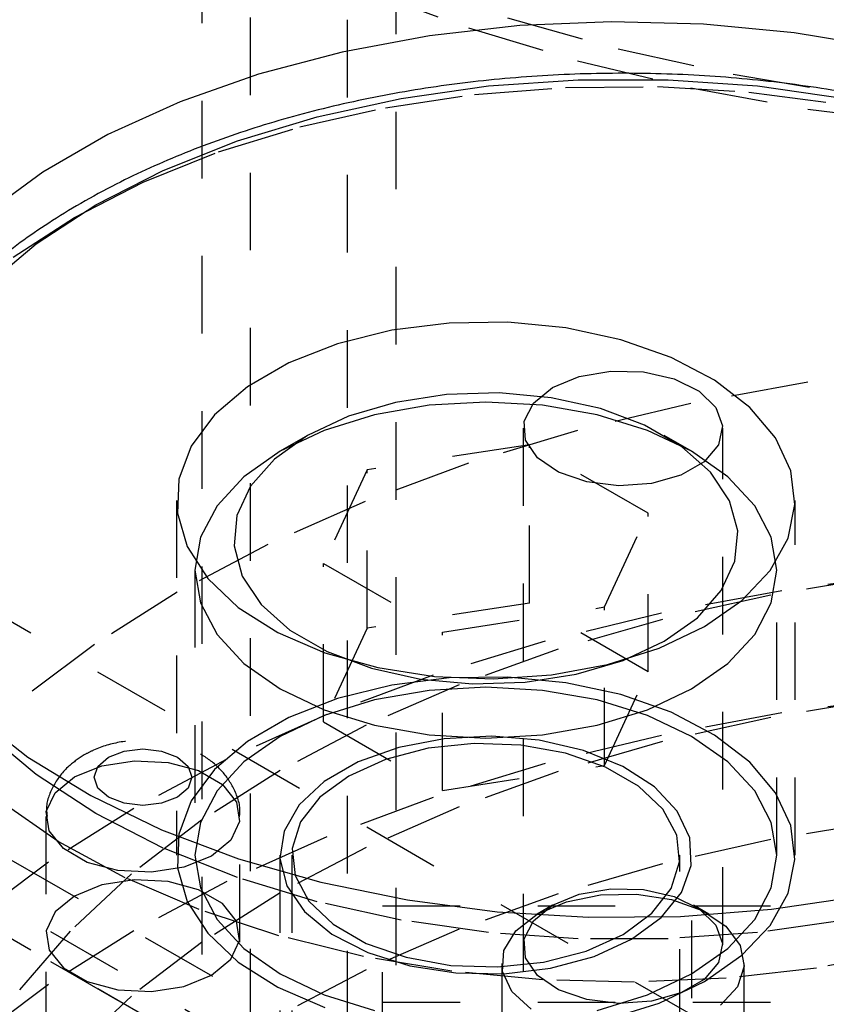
# Model space of a CAD drawing. Header units: inches. Extents: x 1907 to 2452, y -210 to -54.
# Tile 517 of 656: x 2006.21 to 2007.25, y -193.57 to -192.3. Entities that reach past the tile are written whole.
import ezdxf

# ---------------------------------------------------------------- set-up
doc = ezdxf.new("R2010")
doc.units = ezdxf.units.IN
doc.header["$LTSCALE"] = 0.5
doc.header["$MEASUREMENT"] = 0
doc.linetypes.add('HIDDEN', pattern=[0.225, 0.15, -0.075])
doc.layers.add('SID-M-H', color=4, linetype='HIDDEN')
doc.layers.add('SID-M-S', color=105, linetype='Continuous')

msp = doc.modelspace()

# ---------------------------------------------------------------- linework, layer by layer
at = {"layer": 'SID-M-H'}
for p, q in [((2007.77863, -193.98848), (1992.04551, -184.90594)), ((2015.11487, -198.53046), (1991.78034, -185.05973)), ((1992.04203, -185.27355), (2007.07501, -193.95191)), ((1992.04203, -185.31213), (2007.07501, -193.99048)), ((2007.77863, -194.39675), (1992.04551, -185.31421)), ((2006.69024, -189.8165), (2006.69024, -194.71293)), ((2006.44024, -191.40242), (2006.44024, -195.8097)), ((2006.50274, -191.6951), (2006.50274, -195.11087)), ((2006.62774, -191.69801), (2006.62774, -195.10924)), ((2006.65064, -192.25953), (2006.78399, -192.30857)), ((2006.83436, -192.2953), (2006.9769, -192.33541)), ((2006.78399, -192.30857), (2006.92425, -192.35072)), ((2006.9769, -192.33541), (2007.12503, -192.36809)), ((2006.92425, -192.35072), (2007.07033, -192.38566)), ((2007.12503, -192.36809), (2007.24029, -192.38775)), ((2006.79168, -192.39431), (2006.90911, -192.38521)), ((2006.90911, -192.38521), (2007.02758, -192.3842)), ((2007.02758, -192.3842), (2007.14542, -192.39128)), ((2007.07033, -192.38566), (2007.22114, -192.4131)), ((2007.14542, -192.39128), (2007.26099, -192.40636)), ((2006.67694, -192.41135), (2006.79168, -192.39431)), ((2006.5665, -192.43612), (2006.67694, -192.41135)), ((2007.22114, -192.4131), (2007.37551, -192.43286)), ((2006.4619, -192.46825), (2006.5665, -192.43612)), ((2006.36463, -192.5073), (2006.4619, -192.46825)), ((2006.27603, -192.55271), (2006.36463, -192.5073)), ((2006.19736, -192.60385), (2006.27603, -192.55271)), ((2006.75905, -192.6889), (2006.68502, -192.6982)), ((2006.83479, -192.68786), (2006.75905, -192.6889)), ((2006.9095, -192.69511), (2006.83479, -192.68786)), ((2006.98048, -192.7104), (2006.9095, -192.69511)), ((2006.68502, -192.6982), (2006.61538, -192.71541)), ((2006.61538, -192.71541), (2006.55264, -192.73993)), ((2007.04517, -192.73316), (2006.98048, -192.7104)), ((2007.10123, -192.76258), (2007.04517, -192.73316)), ((2006.55264, -192.73993), (2006.49907, -192.77085)), ((2007.37551, -192.74526), (2007.22114, -192.76502)), ((2006.89227, -192.77199), (2006.9267, -192.7578)), ((2006.9267, -192.7578), (2006.96724, -192.75084)), ((2006.96724, -192.75084), (2007.00951, -192.75184)), ((2007.00951, -192.75184), (2007.04892, -192.76072)), ((2006.49907, -192.77085), (2006.45661, -192.80707)), ((2006.86769, -192.79187), (2006.89227, -192.77199)), ((2007.04892, -192.76072), (2007.08119, -192.7765)), ((2007.22114, -192.76502), (2007.07033, -192.79247)), ((2007.14663, -192.79759), (2007.10123, -192.76258)), ((2006.75552, -192.78101), (2006.68989, -192.79116)), ((2006.82337, -192.77895), (2006.75552, -192.78101)), ((2006.89048, -192.78509), (2006.82337, -192.77895)), ((2006.95391, -192.79914), (2006.89048, -192.78509)), ((2007.08119, -192.7765), (2007.10285, -192.79748)), ((2006.68989, -192.79116), (2006.62935, -192.80896)), ((2006.7332, -192.79482), (2006.66286, -192.80714)), ((2006.80636, -192.79066), (2006.7332, -192.79482)), ((2006.87952, -192.79482), (2006.80636, -192.79066)), ((2006.85562, -192.81527), (2006.86769, -192.79187)), ((2006.94987, -192.80714), (2006.87952, -192.79482)), ((2007.07033, -192.79247), (2006.92425, -192.8274)), ((2007.10285, -192.79748), (2007.11153, -192.82138)), ((2007.17974, -192.83693), (2007.14663, -192.79759)), ((2006.45661, -192.80707), (2006.42678, -192.84727)), ((2006.62935, -192.80896), (2006.57655, -192.83365)), ((2006.66286, -192.80714), (2006.59802, -192.82714)), ((2007.0147, -192.82714), (2006.94987, -192.80714)), ((2007.01089, -192.82051), (2006.95391, -192.79914)), ((2006.85737, -192.83967), (2006.85562, -192.81527)), ((2007.05893, -192.84824), (2007.01089, -192.82051)), ((2007.11153, -192.82138), (2007.1063, -192.84561)), ((2006.57655, -192.83365), (2006.53379, -192.86413)), ((2006.57651, -192.83367), (2006.54115, -192.85409)), ((2006.59802, -192.82714), (2006.5412, -192.85406)), ((2006.92425, -192.8274), (2006.78399, -192.86955)), ((2006.85464, -192.82445), (2006.85464, -193.68998)), ((2007.07153, -192.85406), (2007.0147, -192.82714)), ((2007.07157, -192.85409), (2007.03621, -192.83367)), ((2007.11164, -193.68998), (2007.11164, -192.82445)), ((2006.42678, -192.84727), (2006.41068, -192.89001)), ((2006.8624, -192.84559), (2006.65327, -192.87794)), ((2006.87275, -192.86242), (2006.85737, -192.83967)), ((2007.01549, -192.93397), (2006.8624, -192.84559)), ((2006.8624, -193.04972), (2006.8624, -192.84559)), ((2007.09594, -192.88114), (2007.05893, -192.84824)), ((2007.1063, -192.84561), (2007.08772, -192.86755)), ((2007.19934, -192.87917), (2007.17974, -192.83693)), ((2006.5412, -192.85406), (2006.49456, -192.88687)), ((2007.11816, -192.88687), (2007.07153, -192.85406)), ((2006.53379, -192.86413), (2006.50295, -192.89908)), ((2006.78399, -192.86955), (2006.65064, -192.91859)), ((2006.90009, -192.88105), (2006.87275, -192.86242)), ((2007.08772, -192.86755), (2007.05781, -192.88482)), ((2006.49456, -192.88687), (2006.45991, -192.9243)), ((2006.65327, -192.87794), (2006.59723, -192.99866)), ((2006.65327, -193.08207), (2006.65327, -192.87794)), ((2006.93643, -192.89355), (2006.90009, -192.88105)), ((2007.05781, -192.88482), (2007.0198, -192.89555)), ((2007.12029, -192.91775), (2007.09594, -192.88114)), ((2007.15282, -192.9243), (2007.11816, -192.88687)), ((2007.20475, -192.9228), (2007.19934, -192.87917)), ((2006.41068, -192.89001), (2006.40888, -192.93373)), ((2006.50295, -192.89908), (2006.48536, -192.93696)), ((2006.97783, -192.89857), (2006.93643, -192.89355)), ((2007.0198, -192.89555), (2006.97783, -192.89857)), ((2006.40786, -192.91732), (2006.40786, -193.37458)), ((2006.45991, -192.9243), (2006.43857, -192.96491)), ((2006.65064, -192.91859), (2006.52519, -192.97416)), ((2007.13092, -192.95649), (2007.12029, -192.91775)), ((2007.17416, -192.96491), (2007.15282, -192.9243)), ((2007.19575, -192.96622), (2007.20475, -192.9228)), ((2007.20486, -193.37458), (2007.20486, -192.91732)), ((2006.40888, -192.93373), (2006.42144, -192.97686)), ((2006.48536, -192.93696), (2006.48181, -192.97613)), ((2006.95945, -193.05469), (2007.01549, -192.93397)), ((2007.01549, -193.1381), (2007.01549, -192.93397)), ((2007.12736, -192.99566), (2007.13092, -192.95649)), ((2006.52519, -192.97416), (2006.40861, -193.03583)), ((2006.43857, -192.96491), (2006.43136, -193.00714)), ((2007.17269, -193.00788), (2007.19575, -192.96622)), ((2007.18136, -193.00714), (2007.17416, -192.96491)), ((2006.42144, -192.97686), (2006.44792, -193.01784)), ((2006.48181, -192.97613), (2006.49244, -193.01487)), ((2006.59723, -192.99866), (2006.75033, -193.08704)), ((2006.59723, -193.2028), (2006.59723, -192.99866)), ((2007.10978, -193.03355), (2007.12736, -192.99566)), ((2006.43136, -193.00714), (2006.43136, -193.37458)), ((2006.43136, -193.00714), (2006.43857, -193.04937)), ((2007.13638, -193.04627), (2007.17269, -193.00788)), ((2007.17416, -193.04937), (2007.18136, -193.00714)), ((2007.18136, -193.37458), (2007.18136, -193.00714)), ((2007.34621, -193.01267), (2007.1876, -193.03371)), ((2006.44792, -193.01784), (2006.48735, -193.05519)), ((2006.49244, -193.01487), (2006.51678, -193.05149)), ((2007.3182, -193.01563), (2007.17383, -193.03934)), ((2006.40861, -193.03583), (2006.30179, -193.10313)), ((2007.1876, -193.03371), (2007.0327, -193.06256)), ((2007.17383, -193.03934), (2007.03387, -193.07064)), ((2007.07893, -193.0685), (2007.10978, -193.03355)), ((2006.43857, -193.04937), (2006.45991, -193.08999)), ((2006.51678, -193.05149), (2006.55379, -193.08439)), ((2006.8624, -193.04972), (2006.65327, -193.08207)), ((2007.01549, -193.1381), (2006.8624, -193.04972)), ((2007.08814, -193.07999), (2007.13638, -193.04627)), ((2007.15282, -193.08999), (2007.17416, -193.04937)), ((2006.48735, -193.05519), (2006.53831, -193.08755)), ((2006.75033, -193.08704), (2006.95945, -193.05469)), ((2007.0327, -193.06256), (2006.88267, -193.09898)), ((2006.95945, -193.25883), (2006.95945, -193.05469)), ((2007.03387, -193.07064), (2006.89951, -193.10926)), ((2007.03617, -193.09898), (2007.07893, -193.0685)), ((2006.45991, -193.08999), (2006.49456, -193.12741)), ((2006.53831, -193.08755), (2006.59896, -193.11376)), ((2006.55379, -193.08439), (2006.60183, -193.11212)), ((2006.65327, -193.08207), (2006.59723, -193.2028)), ((2006.75033, -193.29118), (2006.75033, -193.08704)), ((2007.02972, -193.10784), (2007.08814, -193.07999)), ((2007.11816, -193.12741), (2007.15282, -193.08999)), ((2006.88267, -193.09898), (2006.73863, -193.14271)), ((2006.98337, -193.12366), (2007.03617, -193.09898)), ((2006.30179, -193.10313), (2006.20553, -193.17555)), ((2006.59896, -193.11376), (2006.6671, -193.13287)), ((2006.60183, -193.11212), (2006.65881, -193.13348)), ((2006.89951, -193.10926), (2006.7719, -193.15488)), ((2006.96323, -193.1288), (2007.02972, -193.10784)), ((2006.49456, -193.12741), (2006.5412, -193.16022)), ((2006.92283, -193.14147), (2006.98337, -193.12366)), ((2007.07153, -193.16022), (2007.11816, -193.12741)), ((2006.65881, -193.13348), (2006.72225, -193.14754)), ((2006.6671, -193.13287), (2006.74028, -193.14419)), ((2006.89107, -193.14211), (2006.96323, -193.1288)), ((2006.95945, -193.25883), (2007.01549, -193.1381)), ((2006.73863, -193.14271), (2006.60162, -193.19343)), ((2006.75905, -193.14616), (2006.68502, -193.15546)), ((2006.72225, -193.14754), (2006.78935, -193.15368)), ((2006.74028, -193.14419), (2006.81584, -193.14731)), ((2006.83479, -193.14512), (2006.75905, -193.14616)), ((2006.78935, -193.15368), (2006.8572, -193.15162)), ((2006.81584, -193.14731), (2006.89107, -193.14211)), ((2006.9095, -193.15237), (2006.83479, -193.14512)), ((2006.8572, -193.15162), (2006.92283, -193.14147)), ((2006.98048, -193.16766), (2006.9095, -193.15237)), ((2006.5412, -193.16022), (2006.59802, -193.18714)), ((2006.68502, -193.15546), (2006.61538, -193.17268)), ((2006.7719, -193.15488), (2006.65212, -193.20709)), ((2006.7332, -193.16226), (2006.66286, -193.17458)), ((2006.80636, -193.1581), (2006.7332, -193.16226)), ((2006.87952, -193.16226), (2006.80636, -193.1581)), ((2006.94987, -193.17458), (2006.87952, -193.16226)), ((2007.0147, -193.18714), (2007.07153, -193.16022)), ((2006.61538, -193.17268), (2006.55264, -193.19719)), ((2006.66286, -193.17458), (2006.59802, -193.19459)), ((2007.0147, -193.19459), (2006.94987, -193.17458)), ((2007.04517, -193.19042), (2006.98048, -193.16766)), ((2007.3182, -193.17322), (2007.17383, -193.19693)), ((2007.34621, -193.17026), (2007.1876, -193.19131)), ((2006.59802, -193.18714), (2006.66286, -193.20715)), ((2006.94987, -193.20715), (2007.0147, -193.18714)), ((2007.1876, -193.19131), (2007.0327, -193.22015)), ((2007.10123, -193.21984), (2007.04517, -193.19042)), ((2006.60162, -193.19343), (2006.47268, -193.25076)), ((2006.55264, -193.19719), (2006.49907, -193.22811)), ((2006.59802, -193.19459), (2006.5412, -193.22151)), ((2006.59723, -193.2028), (2006.75033, -193.29118)), ((2007.07153, -193.22151), (2007.0147, -193.19459)), ((2007.17383, -193.19693), (2007.03387, -193.22823)), ((2006.22695, -193.27077), (2006.16105, -193.21566)), ((2006.65212, -193.20709), (2006.5412, -193.26547)), ((2006.66286, -193.20715), (2006.7332, -193.21946)), ((2006.87952, -193.21946), (2006.94987, -193.20715)), ((2006.49907, -193.22811), (2006.45661, -193.26433)), ((2006.5412, -193.22151), (2006.49456, -193.25431)), ((2006.75267, -193.22448), (2006.69416, -193.23567)), ((2006.7332, -193.21946), (2006.80636, -193.22362)), ((2006.81408, -193.22138), (2006.75267, -193.22448)), ((2006.80636, -193.22362), (2006.87952, -193.21946)), ((2006.87508, -193.22654), (2006.81408, -193.22138)), ((2006.93237, -193.23968), (2006.87508, -193.22654)), ((2007.0327, -193.22015), (2006.88267, -193.25657)), ((2007.03387, -193.22823), (2006.89951, -193.26685)), ((2007.11816, -193.25431), (2007.07153, -193.22151)), ((2007.14663, -193.25485), (2007.10123, -193.21984)), ((2006.31987, -193.24837), (2006.34031, -193.24048)), ((2006.34031, -193.24048), (2006.36442, -193.23772)), ((2006.36442, -193.23772), (2006.38853, -193.24048)), ((2006.38853, -193.24048), (2006.40897, -193.24837)), ((2006.69416, -193.23567), (2006.64169, -193.25436)), ((2006.73199, -193.2368), (2006.67703, -193.25108)), ((2006.79127, -193.23053), (2006.73199, -193.2368)), ((2006.85143, -193.23263), (2006.79127, -193.23053)), ((2006.90896, -193.24298), (2006.85143, -193.23263)), ((2006.98286, -193.26009), (2006.93237, -193.23968)), ((2006.30622, -193.26017), (2006.31987, -193.24837)), ((2006.31159, -193.25931), (2006.35353, -193.25282)), ((2006.47268, -193.25076), (2006.35275, -193.31427)), ((2006.35353, -193.25282), (2006.39677, -193.25501)), ((2006.39677, -193.25501), (2006.43612, -193.2656)), ((2006.40897, -193.24837), (2006.42262, -193.26017)), ((2006.49456, -193.25431), (2006.45991, -193.29174)), ((2006.64169, -193.25436), (2006.5981, -193.27952)), ((2006.67703, -193.25108), (2006.62958, -193.27253)), ((2006.96054, -193.26098), (2006.90896, -193.24298)), ((2007.15282, -193.29174), (2007.11816, -193.25431)), ((2007.17974, -193.29419), (2007.14663, -193.25485)), ((2006.27603, -193.27369), (2006.31159, -193.25931)), ((2006.30142, -193.27409), (2006.30622, -193.26017)), ((2006.42262, -193.26017), (2006.42742, -193.27409)), ((2006.45661, -193.26433), (2006.42678, -193.30454)), ((2006.43612, -193.2656), (2006.46681, -193.28332)), ((2006.5412, -193.26547), (2006.44008, -193.3295)), ((2006.88267, -193.25657), (2006.73863, -193.3003)), ((2006.75033, -193.29118), (2006.95945, -193.25883)), ((2006.89951, -193.26685), (2006.7719, -193.31247)), ((2007.00316, -193.28558), (2006.96054, -193.26098)), ((2007.02385, -193.28667), (2006.98286, -193.26009)), ((2006.30387, -193.3209), (2006.22695, -193.27077)), ((2006.25113, -193.29421), (2006.27603, -193.27369)), ((2006.30622, -193.288), (2006.30142, -193.27409)), ((2006.42742, -193.27409), (2006.42262, -193.288)), ((2006.5981, -193.27952), (2006.56574, -193.30981)), ((2006.62958, -193.27253), (2006.59242, -193.29992)), ((2006.31987, -193.2998), (2006.30622, -193.288)), ((2006.42262, -193.288), (2006.40897, -193.2998)), ((2006.45991, -193.29174), (2006.43857, -193.33235)), ((2006.46681, -193.28332), (2006.48516, -193.30603)), ((2007.03434, -193.31535), (2007.00316, -193.28558)), ((2007.0531, -193.318), (2007.02385, -193.28667)), ((2007.17416, -193.33235), (2007.15282, -193.29174)), ((2006.25539, -193.35684), (2006.17938, -193.30437)), ((2006.2399, -193.31842), (2006.25113, -193.29421)), ((2006.34031, -193.30769), (2006.31987, -193.2998)), ((2006.40897, -193.2998), (2006.38853, -193.30769)), ((2006.42678, -193.30454), (2006.41068, -193.34727)), ((2006.59242, -193.29992), (2006.56768, -193.33165)), ((2006.73863, -193.3003), (2006.60162, -193.35102)), ((2007.19934, -193.33644), (2007.17974, -193.29419)), ((2006.24368, -193.34339), (2006.2399, -193.31842)), ((2006.35275, -193.31427), (2006.24273, -193.38351)), ((2006.36442, -193.31045), (2006.34031, -193.30769)), ((2006.38853, -193.30769), (2006.36442, -193.31045)), ((2006.48516, -193.30603), (2006.48894, -193.331)), ((2006.56574, -193.30981), (2006.54635, -193.34359)), ((2006.7719, -193.31247), (2006.65212, -193.36469)), ((2007.05227, -193.34857), (2007.03434, -193.31535)), ((2007.06906, -193.35237), (2007.0531, -193.318)), ((2006.23942, -193.32471), (2006.23942, -193.88649)), ((2006.3907, -193.36531), (2006.30387, -193.3209)), ((2006.44008, -193.3295), (2006.34962, -193.39865)), ((2006.48894, -193.331), (2006.47771, -193.35521)), ((2006.48942, -193.88649), (2006.48942, -193.32471)), ((2007.3182, -193.33081), (2007.17383, -193.35452)), ((2006.26203, -193.3661), (2006.24368, -193.34339)), ((2006.43857, -193.33235), (2006.43136, -193.37458)), ((2006.54635, -193.34359), (2006.54097, -193.37904)), ((2006.56768, -193.33165), (2006.55682, -193.36587)), ((2007.18136, -193.37458), (2007.17416, -193.33235)), ((2007.20475, -193.38006), (2007.19934, -193.33644)), ((2006.41068, -193.34727), (2006.40888, -193.391)), ((2006.47771, -193.35521), (2006.45281, -193.37574)), ((2006.60162, -193.35102), (2006.47268, -193.40835)), ((2007.17383, -193.35452), (2007.03387, -193.38582)), ((2007.05591, -193.3833), (2007.05227, -193.34857)), ((2007.07085, -193.38794), (2007.06906, -193.35237)), ((2006.34161, -193.40375), (2006.25539, -193.35684)), ((2006.29272, -193.38382), (2006.26203, -193.3661)), ((2006.48617, -193.40335), (2006.3907, -193.36531)), ((2006.65212, -193.36469), (2006.5412, -193.42306)), ((2006.55682, -193.36587), (2006.56046, -193.4006)), ((2006.45281, -193.37574), (2006.41725, -193.39011)), ((2006.43136, -193.37458), (2006.43857, -193.41682)), ((2006.54086, -193.37458), (2006.54086, -194.95867)), ((2006.54097, -193.37904), (2006.54991, -193.41425)), ((2006.55636, -193.37458), (2006.55636, -194.39558)), ((2007.05636, -194.39558), (2007.05636, -193.37458)), ((2007.07186, -194.95867), (2007.07186, -193.37458)), ((2007.17416, -193.41682), (2007.18136, -193.37458)), ((2007.19575, -193.42349), (2007.20475, -193.38006)), ((2006.24273, -193.38351), (2006.14342, -193.45794)), ((2006.33207, -193.39441), (2006.29272, -193.38382)), ((2006.37531, -193.3966), (2006.33207, -193.39441)), ((2006.41725, -193.39011), (2006.37531, -193.3966)), ((2006.40888, -193.391), (2006.42144, -193.43413)), ((2007.03387, -193.38582), (2006.89951, -193.42445)), ((2007.04504, -193.41752), (2007.05591, -193.3833)), ((2007.05839, -193.42279), (2007.07085, -193.38794)), ((2006.34962, -193.39865), (2006.27061, -193.47232)), ((2006.35353, -193.40633), (2006.31159, -193.41282)), ((2006.43684, -193.44445), (2006.34161, -193.40375)), ((2006.39677, -193.40852), (2006.35353, -193.40633)), ((2006.58888, -193.43447), (2006.48617, -193.40335)), ((2006.56046, -193.4006), (2006.57839, -193.43382)), ((2006.31159, -193.41282), (2006.27603, -193.4272)), ((2006.47268, -193.40835), (2006.35275, -193.47187)), ((2006.43612, -193.41911), (2006.39677, -193.40852)), ((2006.46681, -193.43683), (2006.43612, -193.41911)), ((2006.43857, -193.41682), (2006.45991, -193.45743)), ((2006.54991, -193.41425), (2006.57267, -193.44733)), ((2006.9267, -193.42492), (2006.96724, -193.41795)), ((2006.96724, -193.41795), (2007.00951, -193.41896)), ((2007.00951, -193.41896), (2007.04892, -193.42784)), ((2007.02031, -193.44925), (2007.04504, -193.41752)), ((2007.15282, -193.45743), (2007.17416, -193.41682)), ((2006.27603, -193.4272), (2006.25113, -193.44772)), ((2006.5412, -193.42306), (2006.44008, -193.4871)), ((2006.89951, -193.42445), (2006.7719, -193.47006)), ((2006.89227, -193.43911), (2006.9267, -193.42492)), ((2006.91013, -193.43447), (2006.95409, -193.42559)), ((2006.95409, -193.42559), (2007.00063, -193.42459)), ((2007.00063, -193.42459), (2007.04562, -193.43155)), ((2007.03233, -193.45505), (2007.05839, -193.42279)), ((2007.04562, -193.43155), (2007.08506, -193.44585)), ((2007.04892, -193.42784), (2007.08119, -193.44362)), ((2007.17269, -193.46514), (2007.19575, -193.42349)), ((2006.42144, -193.43413), (2006.44792, -193.4751)), ((2006.53974, -193.47835), (2006.43684, -193.44445)), ((2006.48516, -193.45954), (2006.46681, -193.43683)), ((2006.57839, -193.43382), (2006.60957, -193.46359)), ((2006.69735, -193.45822), (2006.58888, -193.43447)), ((2006.67314, -194.22514), (2006.67314, -193.44002)), ((2006.67314, -193.44002), (2007.29314, -193.44002)), ((2006.86769, -193.45898), (2006.89227, -193.43911)), ((2006.89226, -193.43912), (2006.87263, -193.45045)), ((2006.87265, -193.45044), (2006.91013, -193.43447)), ((2007.09364, -193.45045), (2007.07402, -193.43912)), ((2007.08119, -193.44362), (2007.10285, -193.4646)), ((2006.25113, -193.44772), (2006.2399, -193.47193)), ((2006.45991, -193.45743), (2006.49456, -193.49486)), ((2006.57267, -193.44733), (2006.60803, -193.47648)), ((2006.845, -193.47207), (2006.87265, -193.45044)), ((2006.98314, -193.47664), (2007.02031, -193.44925)), ((2006.9941, -193.48296), (2007.03233, -193.45505)), ((2007.08506, -193.44585), (2007.11544, -193.46623)), ((2007.11816, -193.49486), (2007.15282, -193.45743)), ((2006.48894, -193.48451), (2006.48516, -193.45954)), ((2006.60957, -193.46359), (2006.65218, -193.48819)), ((2006.7719, -193.47006), (2006.65212, -193.52228)), ((2006.80998, -193.47424), (2006.69735, -193.45822)), ((2006.85562, -193.48239), (2006.86769, -193.45898)), ((2007.10285, -193.4646), (2007.11153, -193.4885)), ((2007.11544, -193.46623), (2007.13406, -193.49087)), ((2007.13638, -193.50353), (2007.17269, -193.46514)), ((2007.26893, -193.45822), (2007.1563, -193.47424)), ((2006.27061, -193.47232), (2006.2037, -193.54988)), ((2006.2399, -193.47193), (2006.24368, -193.4969)), ((2006.35275, -193.47187), (2006.24273, -193.5411)), ((2006.44792, -193.4751), (2006.48735, -193.51245)), ((2006.64887, -193.50499), (2006.53974, -193.47835)), ((2006.60803, -193.47648), (2006.65408, -193.50014)), ((2006.92514, -193.48232), (2006.80998, -193.47424)), ((2006.82961, -193.49745), (2006.845, -193.47207)), ((2006.85737, -193.50678), (2006.85562, -193.48239)), ((2007.04114, -193.48232), (2006.92514, -193.48232)), ((2006.9357, -193.49809), (2006.98314, -193.47664)), ((2006.94574, -193.50504), (2006.9941, -193.48296)), ((2007.1563, -193.47424), (2007.04114, -193.48232)), ((2006.44008, -193.4871), (2006.34962, -193.55624)), ((2006.47771, -193.50872), (2006.48894, -193.48451)), ((2006.49456, -193.49486), (2006.5412, -193.52766)), ((2006.65218, -193.48819), (2006.70376, -193.50619)), ((2007.07153, -193.52766), (2007.11816, -193.49486)), ((2007.11153, -193.4885), (2007.1063, -193.51273)), ((2007.13406, -193.49087), (2007.13928, -193.51759)), ((2006.24368, -193.4969), (2006.26203, -193.51961)), ((2006.45281, -193.52925), (2006.47771, -193.50872)), ((2006.76268, -193.524), (2006.64887, -193.50499)), ((2006.65408, -193.50014), (2006.70834, -193.51703)), ((2006.70376, -193.50619), (2006.7613, -193.51654)), ((2006.82787, -193.52432), (2006.82961, -193.49745)), ((2006.87275, -193.52953), (2006.85737, -193.50678)), ((2006.88074, -193.51237), (2006.9357, -193.49809)), ((2006.88987, -193.52007), (2006.94574, -193.50504)), ((2007.08814, -193.53725), (2007.13638, -193.50353)), ((2007.34519, -193.49904), (2007.2324, -193.51998)), ((2006.26203, -193.51961), (2006.29272, -193.53733)), ((2006.48735, -193.51245), (2006.53831, -193.54481)), ((2006.70834, -193.51703), (2006.76788, -193.52624)), ((2006.7613, -193.51654), (2006.82146, -193.51864)), ((2006.82146, -193.51864), (2006.88074, -193.51237)), ((2006.82689, -193.51422), (2006.82689, -193.99333)), ((2006.8295, -193.52727), (2006.88987, -193.52007)), ((2007.1063, -193.51273), (2007.08772, -193.53467)), ((2007.2324, -193.51998), (2007.11611, -193.53308)), ((2007.13928, -193.51759), (2007.13062, -193.54401)), ((2007.13939, -193.99333), (2007.13939, -193.51422)), ((2006.41725, -193.54362), (2006.45281, -193.52925)), ((2006.65212, -193.52228), (2006.5412, -193.58065)), ((2006.5412, -193.52766), (2006.59802, -193.55458)), ((2006.87959, -193.5351), (2006.76268, -193.524)), ((2006.76788, -193.52624), (2006.8295, -193.52727)), ((2006.83993, -193.55029), (2006.82787, -193.52432)), ((2006.90009, -193.54817), (2006.87275, -193.52953)), ((2007.11611, -193.53308), (2006.99796, -193.53814)), ((2007.0147, -193.55458), (2007.07153, -193.52766)), ((2006.24273, -193.5411), (2006.14342, -193.61554)), ((2006.29272, -193.53733), (2006.33207, -193.54792)), ((2006.37531, -193.55011), (2006.41725, -193.54362)), ((2006.53831, -193.54481), (2006.59896, -193.57102)), ((2006.99796, -193.53814), (2006.87959, -193.5351)), ((2007.02972, -193.5651), (2007.08814, -193.53725)), ((2007.08772, -193.53467), (2007.05781, -193.55193)), ((2007.13062, -193.54401), (2007.10886, -193.56778)), ((2006.34962, -193.55624), (2006.27061, -193.62991)), ((2006.33207, -193.54792), (2006.37531, -193.55011)), ((2006.59802, -193.55458), (2006.66286, -193.57459)), ((2006.86471, -193.57306), (2006.83993, -193.55029)), ((2006.93643, -193.56067), (2006.90009, -193.54817)), ((2006.94987, -193.57459), (2007.0147, -193.55458)), ((2007.05781, -193.55193), (2007.0198, -193.56266)), ((2006.67314, -193.56413), (2007.29314, -193.56413)), ((2006.97783, -193.56568), (2006.93643, -193.56067)), ((2006.96323, -193.58606), (2007.02972, -193.5651)), ((2007.0198, -193.56266), (2006.97783, -193.56568))]:
    msp.add_line(p, q, dxfattribs=at)
for points, knots in [([(2006.48874, -193.32499), (2006.48897, -193.32358), (2006.49084, -193.31171), (2006.48318, -193.28985), (2006.4669, -193.26465), (2006.44279, -193.2454), (2006.41222, -193.23186), (2006.37533, -193.22519), (2006.33635, -193.22721), (2006.30732, -193.23546), (2006.2928, -193.24321), (2006.28887, -193.2453)], [0, 0, 0, 0, 0.0171603, 0.1442344, 0.2616603, 0.3809149, 0.5113703, 0.6549303, 0.8037722, 0.9469544, 1, 1, 1, 1]), ([(2006.28887, -193.2453), (2006.28192, -193.24988), (2006.26618, -193.26023), (2006.24886, -193.28332), (2006.23895, -193.30693), (2006.24053, -193.32092), (2006.24096, -193.32473)], [0, 0, 0, 0, 0.25319838, 0.57251442, 0.88344398, 1, 1, 1, 1])]:
    msp.add_open_spline(points, degree=3, knots=knots, dxfattribs=at)
at = {"layer": 'SID-M-S'}
for p, q in [((2006.96832, -192.30051), (2006.85016, -192.30557)), ((2007.08668, -192.30355), (2006.96832, -192.30051)), ((2006.85016, -192.30557), (2006.73387, -192.31867)), ((2007.20359, -192.31465), (2007.08668, -192.30355)), ((2007.31741, -192.33365), (2007.20359, -192.31465)), ((2006.73387, -192.31867), (2006.62108, -192.33961)), ((2006.62108, -192.33961), (2006.51338, -192.36811)), ((2006.51338, -192.36811), (2006.41226, -192.40376)), ((2006.80998, -192.38329), (2006.92514, -192.37522)), ((2006.92514, -192.37522), (2007.04114, -192.37522)), ((2007.04114, -192.37522), (2007.1563, -192.38329)), ((2006.69735, -192.39932), (2006.80998, -192.38329)), ((2007.1563, -192.38329), (2007.26893, -192.39932)), ((2006.41226, -192.40376), (2006.31916, -192.44606)), ((2006.58888, -192.42306), (2006.69735, -192.39932)), ((2006.48617, -192.45419), (2006.58888, -192.42306)), ((2006.31916, -192.44606), (2006.23538, -192.49443)), ((2006.3907, -192.49223), (2006.48617, -192.45419)), ((2006.30387, -192.53663), (2006.3907, -192.49223)), ((2006.23538, -192.49443), (2006.1621, -192.54817)), ((2006.22695, -192.58676), (2006.30387, -192.53663)), ((2006.16105, -192.64187), (2006.22695, -192.58676)), ((2006.14555, -193.1931), (2006.21604, -193.24808)), ((2006.21604, -193.24808), (2006.2973, -193.29785)), ((2006.2973, -193.29785), (2006.38818, -193.34173)), ((2006.38818, -193.34173), (2006.48742, -193.3791)), ((2006.48742, -193.3791), (2006.59362, -193.40943)), ((2006.59362, -193.40943), (2006.70529, -193.43229)), ((2006.70529, -193.43229), (2006.82085, -193.44737)), ((2007.17459, -193.44434), (2007.28934, -193.42729)), ((2007.05716, -193.45344), (2007.17459, -193.44434)), ((2006.82085, -193.44737), (2006.9387, -193.45445)), ((2006.9387, -193.45445), (2007.05716, -193.45344))]:
    msp.add_line(p, q, dxfattribs=at)
msp.add_open_spline([(2007.97943, -192.91716), (2007.97697, -192.89968), (2007.97136, -192.85997), (2007.94807, -192.79957), (2007.91258, -192.73669), (2007.86514, -192.67662), (2007.80669, -192.62003), (2007.73779, -192.56768), (2007.65936, -192.52028), (2007.57247, -192.47844), (2007.47829, -192.44268), (2007.37803, -192.4134), (2007.27295, -192.39091), (2007.16433, -192.37546), (2007.0535, -192.36722), (2006.94183, -192.36627), (2006.83066, -192.37262), (2006.72136, -192.3862), (2006.61525, -192.40686), (2006.51363, -192.43439), (2006.41774, -192.4685), (2006.34194, -192.50286), (2006.28451, -192.53398), (2006.23029, -192.56721), (2006.17035, -192.61096), (2006.10937, -192.66763), (2006.05935, -192.72838), (2006.02151, -192.79238), (2005.99587, -192.85611), (2005.98931, -192.89883), (2005.98623, -192.91882)], degree=3, knots=[0, 0, 0, 0, 0.0285086, 0.0647359, 0.10124, 0.1381275, 0.1753658, 0.2128449, 0.2504485, 0.2880888, 0.3257115, 0.3633023, 0.4008601, 0.4383906, 0.4759025, 0.5134062, 0.5509124, 0.5884291, 0.625967, 0.6635374, 0.7011508, 0.7388155, 0.7597632, 0.7796573, 0.8174008, 0.8551654, 0.8928386, 0.9302929, 0.9673899, 1, 1, 1, 1], dxfattribs=at)

doc.saveas('drawing.dxf')
